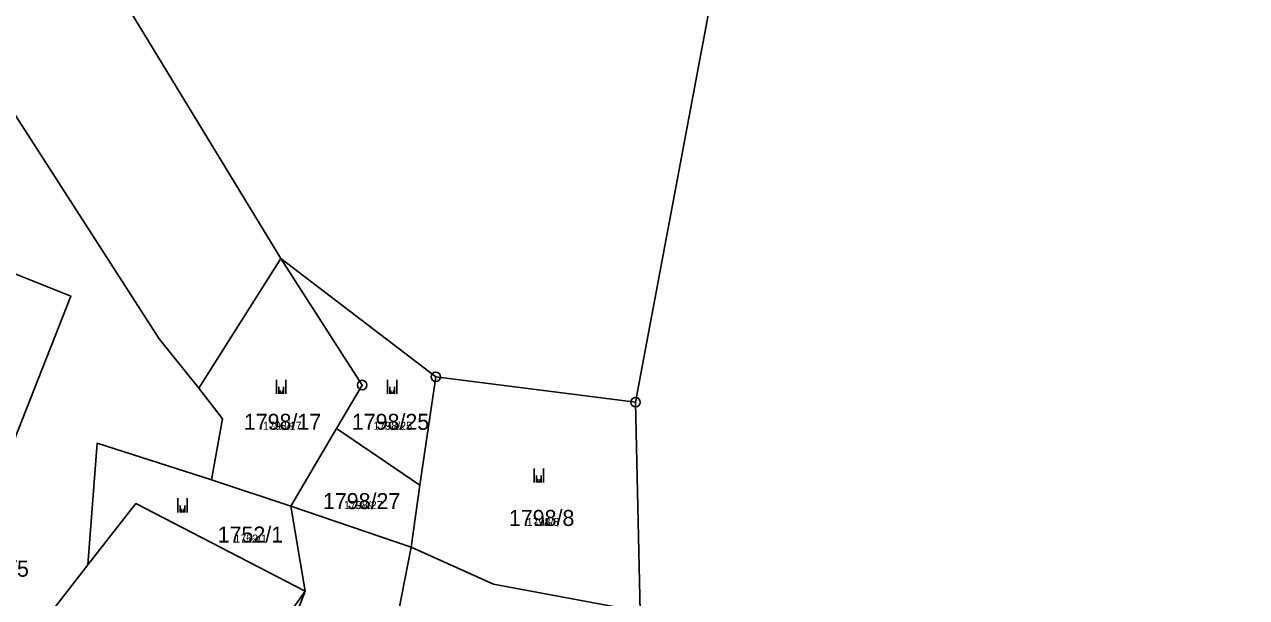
# Model space of a CAD drawing. Extents: x -744652 to -739090, y -980828 to -975855.
# Drawn here: x -742944.2 to -742814.4, y -978379.6 to -978318.8 of the extents above; entities that cross this region are included whole.
import ezdxf

# ---------------------------------------------------------------- set-up
doc = ezdxf.new("R2010")
doc.units = 0
for name, color, linetype in [('KAT_02_hranice parcel', 7, 'Continuous'), ('KAT_03_1000_čísla parcelní', 7, 'Continuous'), ('KAT_03_100_čísla parcelní', 7, 'Continuous'), ('KAT_03_250_čísla parcelní', 7, 'Continuous'), ('KAT_03_500_čísla parcelní', 7, 'Continuous'), ('KAT_05_1000_značky kultur', 7, 'Continuous'), ('KAT_05_100_značky kultur', 7, 'Continuous'), ('KAT_05_250_značky kultur', 7, 'Continuous'), ('KAT_05_500_značky kultur', 7, 'Continuous'), ('KAT_11_značky bodu BP', 7, 'Continuous')]:
    doc.layers.add(name, color=color, linetype=linetype)

msp = doc.modelspace()

# ---------------------------------------------------------------- linework, layer by layer
at = {"layer": 'KAT_02_hranice parcel'}
for p, q in [((-742916.92, -978343.63), (-742953.16, -978284.06)), ((-742916.92, -978343.63), (-742925.64, -978357.38)), ((-742900.47, -978356.19), (-742916.92, -978343.63)), ((-742900.47, -978356.19), (-742902.17, -978367.69)), ((-742879.26, -978358.89), (-742900.47, -978356.19)), ((-742878.75, -978381.12), (-742879.26, -978358.89)), ((-742915.88, -978369.92), (-742911.01, -978361.67)), ((-742911.01, -978361.67), (-742902.17, -978367.69)), ((-742915.88, -978369.92), (-742924.3, -978367.13)), ((-742902.17, -978367.69), (-742903.1, -978374.27)), ((-742914.34, -978378.96), (-742915.88, -978369.92)), ((-742903.1, -978374.27), (-742915.88, -978369.92)), ((-742904.93, -978383.59), (-742903.1, -978374.27)), ((-742944.35, -978385.07), (-742937.41, -978376.16)), ((-742919, -978385.46), (-742914.34, -978378.96)), ((-742914.34, -978378.96), (-742917.29, -978386.48))]:
    msp.add_line(p, q, dxfattribs=at)
for points in [[(-742778.87, -978016.45), (-742842.84, -978164.79), (-742879.26, -978358.89)], [(-742925.64, -978357.38), (-742929.86, -978352.16), (-742948.71, -978322.87), (-742969.85, -978319.79)], [(-742964.31, -978360.52), (-742947, -978367.22), (-742939.22, -978347.64), (-742957.87, -978340.2), (-742954.01, -978330.54), (-742966.95, -978325.38), (-742971.17, -978335.96)], [(-742911.01, -978361.67), (-742908.28, -978357.06), (-742916.92, -978343.63)], [(-742924.3, -978367.13), (-742923.13, -978360.64), (-742925.64, -978357.38)], [(-742924.3, -978367.13), (-742936.42, -978363.23), (-742937.41, -978376.16)], [(-742937.41, -978376.16), (-742932.32, -978369.66), (-742914.34, -978378.96)], [(-742903.1, -978374.27), (-742894.35, -978378.21), (-742878.75, -978381.12)]]:
    msp.add_lwpolyline(points, dxfattribs=at)
at = {"layer": 'KAT_05_1000_značky kultur'}
for p, q in [((-742917.39, -978358.01), (-742917.39, -978356.51)), ((-742916.39, -978358.01), (-742916.39, -978356.51)), ((-742905.61, -978358.01), (-742905.61, -978356.51)), ((-742904.61, -978358.01), (-742904.61, -978356.51)), ((-742890.03, -978367.42), (-742890.03, -978365.92)), ((-742889.03, -978367.42), (-742889.03, -978365.92)), ((-742927.88, -978370.59), (-742927.88, -978369.09)), ((-742926.88, -978370.59), (-742926.88, -978369.09))]:
    msp.add_line(p, q, dxfattribs=at)
at = {"layer": 'KAT_05_100_značky kultur'}
for p, q in [((-742916.93, -978358.01), (-742916.93, -978357.86)), ((-742916.83, -978358.01), (-742916.83, -978357.86)), ((-742905.15, -978358.01), (-742905.15, -978357.86)), ((-742905.05, -978358.01), (-742905.05, -978357.86)), ((-742889.57, -978367.42), (-742889.57, -978367.27)), ((-742889.47, -978367.42), (-742889.47, -978367.27)), ((-742927.42, -978370.59), (-742927.42, -978370.44)), ((-742927.32, -978370.59), (-742927.32, -978370.44))]:
    msp.add_line(p, q, dxfattribs=at)
at = {"layer": 'KAT_05_250_značky kultur'}
for p, q in [((-742917.01, -978358.01), (-742917.01, -978357.64)), ((-742916.76, -978358.01), (-742916.76, -978357.64)), ((-742905.23, -978358.01), (-742905.23, -978357.64)), ((-742904.98, -978358.01), (-742904.98, -978357.64)), ((-742889.65, -978367.42), (-742889.65, -978367.05)), ((-742889.4, -978367.42), (-742889.4, -978367.05)), ((-742927.5, -978370.59), (-742927.5, -978370.21)), ((-742927.25, -978370.59), (-742927.25, -978370.21))]:
    msp.add_line(p, q, dxfattribs=at)
at = {"layer": 'KAT_05_500_značky kultur'}
for p, q in [((-742917.14, -978358.01), (-742917.14, -978357.26)), ((-742916.64, -978358.01), (-742916.64, -978357.26)), ((-742905.36, -978358.01), (-742905.36, -978357.26)), ((-742904.85, -978358.01), (-742904.85, -978357.26)), ((-742889.78, -978367.42), (-742889.78, -978366.67)), ((-742889.28, -978367.42), (-742889.28, -978366.67)), ((-742927.63, -978370.59), (-742927.63, -978369.84)), ((-742927.12, -978370.59), (-742927.12, -978369.84))]:
    msp.add_line(p, q, dxfattribs=at)
at = {"layer": 'KAT_11_značky bodu BP'}
for centre, radius in [((-742900.47, -978356.19), 0.5), ((-742908.28, -978357.06), 0.5), ((-742908.28, -978357.06), 0.0303), ((-742900.47, -978356.19), 0.0303), ((-742879.26, -978358.89), 0.5), ((-742879.26, -978358.89), 0.0303)]:
    msp.add_circle(centre, radius, dxfattribs=at)

# ---------------------------------------------------------------- texts
at = {"layer": 'KAT_03_1000_čísla parcelní'}
for s, p in [('1798/17', (-742920.86, -978361.82)), ('1798/25', (-742909.39, -978361.82)), ('1798/27', (-742912.46, -978370.24)), ('1798/8', (-742892.71, -978372.03)), ('1752/1', (-742923.64, -978373.79)), ('1752/5', (-742950.64, -978377.42))]:
    msp.add_text(s, height=1.7, dxfattribs=at).set_placement(p)
at = {"layer": 'KAT_03_100_čísla parcelní'}
for s, p in [('1798/17', (-742917.2, -978361.82)), ('1798/25', (-742905.27, -978361.82)), ('1798/27', (-742908.42, -978370.24)), ('1798/8', (-742889.31, -978372.03)), ('1752/1', (-742920.48, -978373.79))]:
    msp.add_text(s, height=0.17, dxfattribs=at).set_placement(p)
at = {"layer": 'KAT_03_250_čísla parcelní'}
for s, p in [('1798/17', (-742917.81, -978361.82)), ('1798/25', (-742905.96, -978361.82)), ('1798/27', (-742909.1, -978370.24)), ('1798/8', (-742889.88, -978372.03)), ('1752/1', (-742921, -978373.79))]:
    msp.add_text(s, height=0.425, dxfattribs=at).set_placement(p)
at = {"layer": 'KAT_03_500_čísla parcelní'}
for s, p in [('1798/17', (-742918.83, -978361.82)), ('1798/25', (-742907.1, -978361.82)), ('1798/27', (-742910.22, -978370.24)), ('1798/8', (-742890.82, -978372.03)), ('1752/1', (-742921.88, -978373.79))]:
    msp.add_text(s, height=0.85, dxfattribs=at).set_placement(p)

doc.saveas('drawing.dxf')
